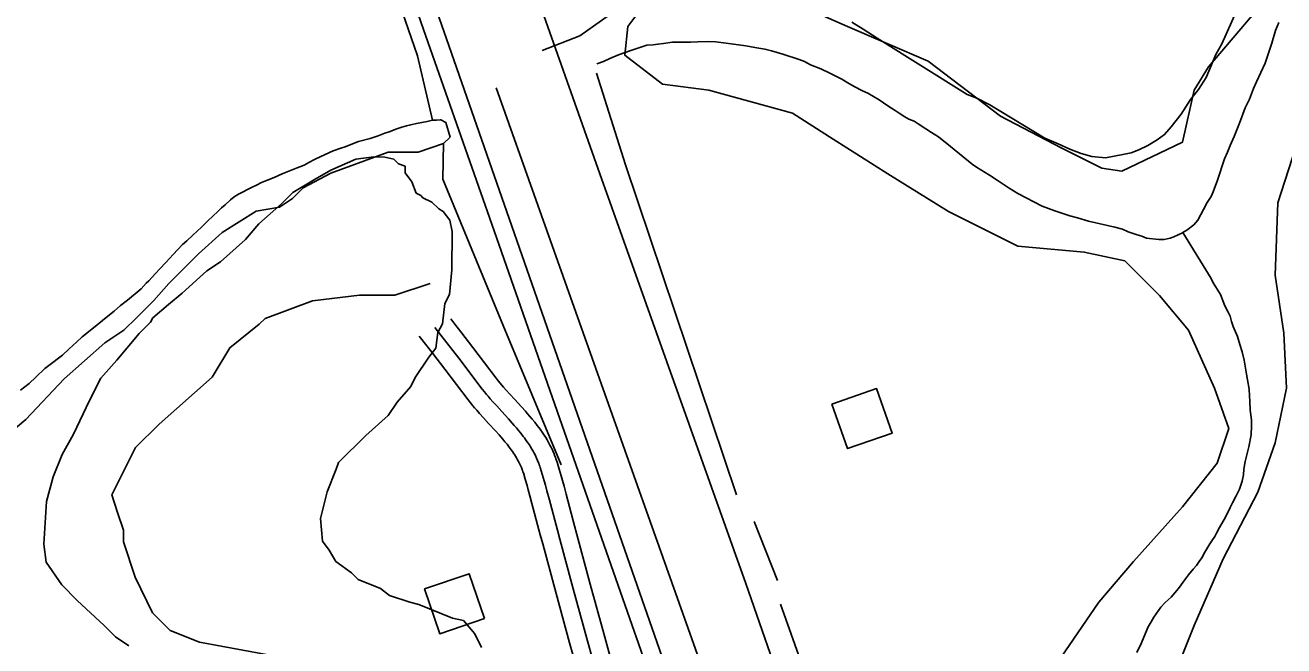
# Model space of a CAD drawing. Extents: x 3161615 to 3199515, y 867541 to 892976.
# Drawn here: x 3167730 to 3168796, y 873867 to 874393 of the extents above; entities that cross this region are included whole.
import ezdxf

# ---------------------------------------------------------------- set-up
doc = ezdxf.new("R2010")
doc.units = 0
for name, color, linetype in [('V-BLDG-OTLN', 7, 'Continuous'), ('V-RAIL-TRAK', 7, 'Continuous'), ('V-ROAD-CNTR', 7, 'Continuous'), ('V-SITE-VEGE', 7, 'Continuous'), ('V-TOPO-SHOR', 7, 'Continuous')]:
    doc.layers.add(name, color=color, linetype=linetype)

msp = doc.modelspace()

# ---------------------------------------------------------------- linework, layer by layer
at = {"layer": 'V-BLDG-OTLN'}
for points in [[(3168413.2, 874072), (3168426.4, 874034.3), (3168464.2, 874047.5), (3168451, 874085.2)], [(3168118.9, 873890.6), (3168106.1, 873928.5), (3168068.2, 873915.6), (3168081.1, 873877.7)]]:
    msp.add_lwpolyline(points, close=True, dxfattribs=at)
at = {"layer": 'V-RAIL-TRAK'}
msp.add_lwpolyline([(3167916.5, 874820), (3167948.2, 874731.2), (3168003.7, 874571.1), (3168069.2, 874383.3), (3168125.2, 874224.3), (3168180.6, 874066), (3168240, 873896.1), (3168293.1, 873744.7), (3168302.8, 873717.5), (3168352.8, 873576.4), (3168426.8, 873363.4), (3168498.7, 873156.9), (3168553.8, 873000)], dxfattribs=at)
at = {"layer": 'V-ROAD-CNTR'}
for points in [[(3167646.4, 875910), (3167879.5, 875241.8), (3168118.7, 874543.9), (3168216.7, 874266.8), (3168340.2, 873920.1), (3168446.3, 873615), (3168543.4, 873333.6), (3168656.7, 873002.3)], [(3168567.5, 873002.5), (3168527.3, 873115.5), (3168361.9, 873592.9), (3168208.2, 874033.3), (3168082.7, 874393.3), (3167872.4, 874990.7), (3167681, 875545.6), (3167593.1, 875801.9)], [(3168430, 874395.2), (3168439.7, 874389.3), (3168451.6, 874381.6), (3168527.6, 874333.9), (3168536, 874330.8), (3168546.9, 874325.2), (3168593.5, 874296.9), (3168604.7, 874292.3), (3168614.7, 874287.8), (3168624.3, 874284), (3168633.4, 874281.4), (3168644.7, 874280.5), (3168659.4, 874283.1), (3168666.7, 874284.7), (3168673.1, 874287), (3168680.7, 874290.8), (3168688.5, 874295.5), (3168694.8, 874300), (3168700.5, 874306.5), (3168708.9, 874317.3), (3168716.7, 874329.6), (3168723.5, 874338.3), (3168730.2, 874348.3), (3168738.4, 874367.7), (3168743.4, 874376.8), (3168803.9, 874512.6)], [(3168167.9, 874371.1), (3168199.8, 874383.5), (3168236.4, 874409.4)], [(3168210.6, 873855.3), (3168205.6, 873873.8), (3168194.2, 873915.8), (3168182.8, 873957.7), (3168180.7, 873965.3), (3168173.7, 873991.9), (3168171.9, 873998.5), (3168170.6, 874003.5), (3168169.5, 874007.2), (3168167.9, 874012.7), (3168166.2, 874018.3), (3168165.8, 874019.5), (3168165.4, 874020.7), (3168164.9, 874021.9), (3168164.5, 874023), (3168164, 874024.2), (3168163.1, 874026.3), (3168162.1, 874028.4), (3168161.1, 874030.4), (3168160.1, 874032.2), (3168159.1, 874034), (3168158, 874035.8), (3168157, 874037.4), (3168155.9, 874039), (3168154.9, 874040.5), (3168153.8, 874042), (3168152.8, 874043.4), (3168151.8, 874044.7), (3168149.8, 874047.3), (3168147.8, 874049.7), (3168146, 874051.9), (3168144.2, 874054), (3168142.5, 874055.9), (3168139.3, 874059.5), (3168133.6, 874065.7), (3168129.3, 874070.4), (3168126.1, 874073.9), (3168123.8, 874076.6), (3168122.1, 874078.6), (3168120.8, 874080.1), (3168119, 874082.4), (3168117.1, 874084.7), (3168097.2, 874110.9), (3168087.1, 874123.9), (3168082.1, 874130.4), (3168077, 874136.9)], [(3168225.1, 873859.3), (3168220, 873877.8), (3168208.6, 873919.7), (3168197.2, 873961.6), (3168195.2, 873969.1), (3168188.2, 873995.7), (3168186.4, 874002.5), (3168185, 874007.5), (3168183.9, 874011.3), (3168182.2, 874017), (3168180.5, 874022.8), (3168180, 874024.3), (3168179.5, 874025.7), (3168179, 874027.2), (3168178.4, 874028.6), (3168177.9, 874030), (3168176.8, 874032.5), (3168175.6, 874035), (3168174.4, 874037.3), (3168173.2, 874039.6), (3168172, 874041.7), (3168170.8, 874043.7), (3168169.6, 874045.6), (3168168.4, 874047.4), (3168167.2, 874049.1), (3168166, 874050.8), (3168164.9, 874052.3), (3168163.7, 874053.9), (3168161.5, 874056.7), (3168159.4, 874059.3), (3168157.4, 874061.6), (3168155.5, 874063.8), (3168153.7, 874065.9), (3168150.4, 874069.6), (3168144.6, 874075.9), (3168140.4, 874080.5), (3168137.4, 874083.9), (3168135.2, 874086.4), (3168133.5, 874088.3), (3168132.4, 874089.7), (3168130.7, 874091.8), (3168129, 874093.9), (3168109.1, 874120), (3168099, 874133.1), (3168093.9, 874139.6), (3168090.4, 874144.1)], [(3168196.2, 873851.3), (3168191.1, 873869.9), (3168179.7, 873911.8), (3168168.3, 873953.8), (3168166.2, 873961.4), (3168159.2, 873988), (3168157.5, 873994.5), (3168156.1, 873999.4), (3168155.1, 874003), (3168153.5, 874008.5), (3168151.9, 874013.8), (3168151.5, 874014.8), (3168151.2, 874015.7), (3168150.9, 874016.6), (3168150.6, 874017.5), (3168150.2, 874018.4), (3168149.4, 874020.1), (3168148.7, 874021.8), (3168147.9, 874023.4), (3168147, 874024.9), (3168146.2, 874026.4), (3168145.3, 874027.9), (3168144.4, 874029.3), (3168143.5, 874030.6), (3168142.6, 874031.9), (3168141.7, 874033.2), (3168140.8, 874034.4), (3168139.9, 874035.6), (3168138.1, 874038), (3168136.3, 874040.2), (3168134.5, 874042.2), (3168132.9, 874044.2), (3168131.3, 874046), (3168128.2, 874049.4), (3168122.5, 874055.6), (3168118.2, 874060.3), (3168114.9, 874064), (3168112.5, 874066.8), (3168110.6, 874068.9), (3168109.2, 874070.6), (3168107.2, 874073.1), (3168105.3, 874075.6), (3168085.3, 874101.7), (3168075.3, 874114.7), (3168070.3, 874121.2), (3168063.7, 874129.6)]]:
    msp.add_lwpolyline(points, dxfattribs=at)
msp.add_spline([(3172574.9, 872991.4), (3172391.3, 873136.4), (3172185.9, 873299.1), (3171983.7, 873455), (3171834.4, 873577.2), (3171683.8, 873697), (3171489.8, 873827.4), (3171191.1, 874027.4), (3170949.2, 874188.8), (3170747.7, 874329.4), (3170544.9, 874457.9), (3170452.4, 874517.4), (3170371.2, 874575.7), (3170275.1, 874638.4), (3170158.1, 874722.3), (3170073, 874793.8), (3169971.2, 874879.6), (3169872.1, 874978.9), (3169730.1, 875110.3), (3169559.7, 875281.6), (3169372, 875459.6), (3169221.3, 875604.5), (3169089, 875738.6), (3168983.6, 875846.6), (3168900.3, 875956.9), (3168809.8, 876073.4), (3168702.9, 876235.1), (3168574.3, 876446.7), (3168384.1, 876773.2)], degree=3, dxfattribs=at)
at = {"layer": 'V-SITE-VEGE'}
for p, q in [((3167989, 874269.8), (3168010, 874279.2)), ((3168010, 874279.2), (3168025.2, 874281.1)), ((3168025.2, 874281.1), (3168034.7, 874281)), ((3168034.7, 874281), (3168042.3, 874279.1)), ((3168042.3, 874279.1), (3168046.1, 874275.3)), ((3168046.1, 874275.3), (3168051.8, 874273.3)), ((3167975.7, 874262.3), (3167989, 874269.8)), ((3168051.8, 874273.3), (3168051.8, 874267.6)), ((3168051.8, 874267.6), (3168057.4, 874260)), ((3167956.6, 874251), (3167975.7, 874262.3)), ((3168057.4, 874260), (3168061.2, 874250.5)), ((3167947.1, 874241.5), (3167956.6, 874251)), ((3168061.2, 874250.5), (3168065, 874248.5)), ((3168065, 874248.5), (3168066.9, 874246.6)), ((3168066.9, 874246.6), (3168074.5, 874242.8)), ((3168074.5, 874242.8), (3168080.2, 874237.1)), ((3167927.9, 874224.5), (3167947.1, 874241.5)), ((3168080.2, 874237.1), (3168084, 874235.1)), ((3168084, 874235.1), (3168089.6, 874227.5)), ((3167916.5, 874211.2), (3167927.9, 874224.5)), ((3168089.6, 874227.5), (3168091.5, 874218)), ((3167895.5, 874192.3), (3167916.5, 874211.2)), ((3168091.5, 874218), (3168091.3, 874185.7)), ((3167884, 874184.8), (3167895.5, 874192.3)), ((3167863, 874165.9), (3167884, 874184.8)), ((3168091.3, 874185.7), (3168089.3, 874164.7)), ((3167851.5, 874156.4), (3167863, 874165.9)), ((3168085.5, 874157.2), (3168083.5, 874140)), ((3168089.3, 874164.7), (3168085.5, 874157.2)), ((3167838.2, 874145.1), (3167851.5, 874156.4)), ((3167826.7, 874131.8), (3167836.3, 874141.3)), ((3167836.3, 874141.3), (3167838.2, 874145.1)), ((3168083.5, 874140), (3168079.6, 874132.5)), ((3167807.6, 874109.1), (3167826.7, 874131.8)), ((3168079.6, 874132.5), (3168077.7, 874119.2)), ((3168077.7, 874119.2), (3168071.9, 874111.6)), ((3167794.2, 874093.9), (3167807.6, 874109.1)), ((3168071.9, 874111.6), (3168060.4, 874094.5)), ((3167784.6, 874075), (3167794.2, 874093.9)), ((3168060.4, 874094.5), (3168056.6, 874086.9)), ((3168056.6, 874086.9), (3168045.1, 874073.7)), ((3167771.1, 874046.5), (3167784.6, 874075)), ((3168045.1, 874073.7), (3168037.5, 874062.3)), ((3168037.5, 874062.3), (3168018.4, 874045.3)), ((3167761.5, 874029.4), (3167771.1, 874046.5)), ((3168018.4, 874045.3), (3167995.4, 874022.6)), ((3167753.8, 874010.4), (3167761.5, 874029.4)), ((3167995.4, 874022.6), (3167993.5, 874016.9)), ((3167748, 873989.6), (3167753.8, 874010.4)), ((3167993.5, 874016.9), (3167985.8, 873997.9)), ((3167985.8, 873997.9), (3167980, 873975.1)), ((3167745.9, 873953.4), (3167748, 873989.6)), ((3167980, 873975.1), (3167981.8, 873956.1)), ((3167981.8, 873956.1), (3167987.4, 873948.4)), ((3167747.8, 873938.2), (3167745.9, 873953.4)), ((3167987.4, 873948.4), (3167993.1, 873938.9)), ((3167761, 873919.1), (3167747.8, 873938.2)), ((3167993.1, 873938.9), (3168006.4, 873929.3)), ((3168006.4, 873929.3), (3168012, 873923.6)), ((3168012, 873923.6), (3168031, 873915.9)), ((3167774.2, 873905.7), (3167761, 873919.1)), ((3168031, 873915.9), (3168038.6, 873910.1)), ((3167796.9, 873884.7), (3167774.2, 873905.7)), ((3168038.6, 873910.1), (3168055.7, 873904.4)), ((3168055.7, 873904.4), (3168063.3, 873902.4)), ((3168063.3, 873902.4), (3168091.8, 873890.9)), ((3168091.8, 873890.9), (3168101.3, 873888.9)), ((3167806.4, 873875.2), (3167796.9, 873884.7)), ((3168101.3, 873888.9), (3168110.7, 873877.5)), ((3167817.8, 873867.5), (3167806.4, 873875.2)), ((3168110.7, 873877.5), (3168116.4, 873866))]:
    msp.add_line(p, q, dxfattribs=at)
for points in [[(3168607.4, 873857.9), (3168639.2, 873904.4), (3168668.5, 873938.7), (3168710.1, 873985.2), (3168739.5, 874021.9), (3168749.3, 874051.3), (3168737, 874085.6), (3168715, 874134.5), (3168690.5, 874163.9), (3168661.2, 874193.3), (3168626.9, 874200.6), (3168570.7, 874205.5), (3168511.9, 874234.9), (3168460.6, 874266.7), (3168414.1, 874296.1), (3168379.8, 874318.2), (3168308.9, 874337.7), (3168269.7, 874342.6), (3168237.9, 874367.1), (3168240.4, 874391.6), (3168262.4, 874421)], [(3168387.2, 874408.7), (3168426.3, 874391.6), (3168494.8, 874362.2), (3168556, 874315.7), (3168607.4, 874288.8), (3168641.6, 874271.6), (3168658.7, 874269.2), (3168710.1, 874293.7), (3168719.9, 874337.7), (3168732.1, 874357.3), (3168773.7, 874406.3)], [(3168815.3, 874318.2), (3168790.9, 874242.3), (3168788.4, 874181.1), (3168795.8, 874132.1), (3168798.2, 874085.6), (3168788.4, 874039.1), (3168773.7, 873997.4), (3168744.4, 873941.1), (3168719.9, 873884.8), (3168705.2, 873848.1)]]:
    msp.add_lwpolyline(points, dxfattribs=at)
at = {"layer": 'V-TOPO-SHOR'}
for p, q in [((3168329.3, 873775.8), (3168128.9, 874339.6)), ((3168367.1, 873922.7), (3168347.3, 873972.6)), ((3168446.2, 873688.2), (3168369.5, 873902.8))]:
    msp.add_line(p, q, dxfattribs=at)
for points in [[(3168074.9, 874312.2), (3168062.3, 874366.8), (3167982.8, 874596.7), (3167885.4, 874879.9), (3167793.3, 875149.5), (3167687.8, 875452.5), (3167639.5, 875582.3), (3167627, 875623.8), (3167581.7, 875664.7)], [(3168710.3, 874217.1), (3168713.6, 874219.3), (3168719.5, 874223.7), (3168723, 874227.5), (3168727.7, 874236.7), (3168731, 874242.5), (3168734.4, 874247.7), (3168736, 874251.7), (3168739.6, 874261.4), (3168745.7, 874279.5), (3168748.2, 874285.1), (3168750.5, 874290.9), (3168753.8, 874298.3), (3168758.4, 874309.8), (3168763.2, 874322.8), (3168766.8, 874329.9), (3168770.1, 874338.9), (3168772.6, 874344.7), (3168779.9, 874360.6), (3168785.6, 874377.5), (3168788.9, 874388.1), (3168791.7, 874394.9)], [(3168214.2, 874360), (3168219.9, 874361.9), (3168225.2, 874364.3), (3168232.5, 874367.4), (3168242.8, 874371.3), (3168256.4, 874375.7), (3168261.9, 874376.1), (3168265.9, 874376.4), (3168270.6, 874377.2), (3168278.2, 874378.1), (3168290.4, 874378.3), (3168293.4, 874378.3), (3168299.7, 874378.4), (3168308.9, 874378.7), (3168315, 874378.4), (3168323.7, 874377.3), (3168340.2, 874375), (3168348, 874373.7), (3168356.5, 874372.4), (3168362.1, 874370.9), (3168371.6, 874368.1), (3168385.5, 874363.7), (3168390.1, 874362), (3168395.1, 874359.1), (3168403.9, 874355.6), (3168411.5, 874352), (3168421.6, 874346.9), (3168426.6, 874343.8), (3168432, 874340.7), (3168439.2, 874337.1), (3168443.6, 874335.1), (3168453.2, 874329.5), (3168460.4, 874324.5), (3168466.6, 874320.4), (3168470, 874318.1), (3168475, 874315), (3168478.2, 874313.2), (3168482.7, 874311.5), (3168486.3, 874309.2), (3168492.7, 874304.9), (3168497.5, 874301.8), (3168503.3, 874298.1), (3168513.7, 874289.9), (3168532, 874275.1), (3168535.6, 874272.6), (3168546.6, 874265.6), (3168553.2, 874261.5), (3168563.4, 874254.7), (3168570.5, 874250.2), (3168591.3, 874239.4), (3168602, 874235.6), (3168605.4, 874234.3), (3168614.6, 874231.2), (3168621, 874229.5), (3168630.5, 874226.9), (3168652.8, 874221.8), (3168659.1, 874219.9), (3168664.1, 874217.8), (3168667.5, 874216.7), (3168671.7, 874215.3), (3168675.5, 874214), (3168679.6, 874212.5), (3168690, 874211.2), (3168694.5, 874211.3), (3168699.5, 874212.3), (3168702.8, 874213.6), (3168710.1, 874217), (3168710.3, 874217.1)], [(3168332.4, 873995.1), (3168238.4, 874274.5), (3168213.7, 874351.9)], [(3168082.1, 874312.5), (3168086.3, 874310.4), (3168089.8, 874297.8), (3168084.4, 874292.4), (3168062.8, 874285.2), (3168037.5, 874285.3), (3167988.8, 874267.4), (3167965.4, 874254.9), (3167956.3, 874245.9), (3167945.5, 874238.7), (3167925.7, 874235.2), (3167896.8, 874217.2), (3167876.9, 874199.2), (3167851.6, 874174.1), (3167839, 874159.7), (3167824.5, 874145.3), (3167813.7, 874134.6), (3167797.5, 874123.8), (3167763.1, 874093.3), (3167730.6, 874059.1), (3167707.1, 874039.4)], [(3167726.1, 874083.8), (3167733.3, 874089.5), (3167739.2, 874094.7), (3167746.8, 874102), (3167750.2, 874104.8), (3167761.7, 874113.4), (3167767.4, 874118.7), (3167773.5, 874124.5), (3167778.2, 874128.9), (3167788, 874136.6), (3167795.4, 874142.8), (3167801.5, 874147.5), (3167805.4, 874150.7), (3167810.7, 874155.3), (3167816.6, 874159.8), (3167828.2, 874169.6), (3167832.5, 874174.2), (3167834.8, 874176.4), (3167840.5, 874182.5), (3167844.2, 874186.5), (3167849.1, 874191.9), (3167855.3, 874198.5), (3167863.3, 874206.9), (3167866.8, 874210.2), (3167872.1, 874215), (3167879.4, 874221.8), (3167884.7, 874227), (3167893.3, 874235.1), (3167896.4, 874238.1), (3167899.3, 874240.7), (3167903.8, 874244.9), (3167907, 874247.4), (3167910.7, 874249.6), (3167922.3, 874255.5), (3167925.9, 874257.3), (3167930.2, 874259.4), (3167934.5, 874261.2), (3167941, 874263.7), (3167947.7, 874266.7), (3167960.5, 874271.8), (3167966.3, 874274.3), (3167970.2, 874276.5), (3167975.7, 874279.2), (3167984.2, 874283.3), (3167990.9, 874286.3), (3167997.4, 874288.6), (3168001.1, 874289.8), (3168005.9, 874291.7), (3168012.4, 874294.1), (3168022.2, 874296.8), (3168028.9, 874298.9), (3168034.7, 874301.2), (3168038.4, 874302.4), (3168044.9, 874304.9), (3168049.1, 874306.3), (3168053, 874307.4), (3168056.6, 874308.4), (3168061.3, 874309.4), (3168066, 874310.3), (3168070.4, 874311.2), (3168074.9, 874312.2), (3168078.3, 874312.1), (3168081.5, 874312.5), (3168082.1, 874312.5)], [(3168183.9, 874020.5), (3168134.7, 874138.6), (3168083.6, 874262.2), (3168084.4, 874292.4)], [(3168710.3, 874217.1), (3168734.2, 874178.4), (3168736.1, 874174.7), (3168738.1, 874171.5), (3168742.3, 874164.8), (3168746, 874155.2), (3168748.7, 874149.7), (3168750.3, 874146.3), (3168751.6, 874141.8), (3168753, 874137.6), (3168756.5, 874129.2), (3168758.7, 874122.3), (3168760.6, 874116.1), (3168762.3, 874109.2), (3168764.2, 874097.4), (3168765.1, 874092.6), (3168766.6, 874084.7), (3168766.7, 874079), (3168767.1, 874074.4), (3168767.2, 874066.9), (3168768.5, 874058.8), (3168768.6, 874053.6), (3168768.1, 874046.1), (3168766.2, 874035.8), (3168763.2, 874023.4), (3168761.9, 874016.9), (3168761.6, 874012.1), (3168760.5, 874006.8), (3168758.2, 874000), (3168755.5, 873994.4), (3168752.4, 873988.4), (3168750.3, 873984.4), (3168746.4, 873976.3), (3168741.4, 873967.5), (3168738.9, 873962.9), (3168737.5, 873959.9), (3168735, 873956.3), (3168733.1, 873953.9), (3168729, 873946.7), (3168726.3, 873941.9), (3168724.1, 873938.7), (3168722, 873935.5), (3168719.1, 873932.3), (3168715, 873927.5), (3168712.6, 873924.3), (3168706.6, 873915.9), (3168700.4, 873908.7), (3168695.5, 873904.2), (3168691.8, 873900.2), (3168685.7, 873891.6), (3168683.6, 873887.8), (3168681.1, 873883.6), (3168678.8, 873878.3), (3168675.3, 873870.1), (3168671.5, 873861.7)], [(3167972.4, 873830.4), (3167957.5, 873855.3), (3167932.6, 873860.4), (3167877.7, 873870.5), (3167852.8, 873880.5), (3167837.9, 873895.5), (3167823.1, 873925.5), (3167813.2, 873955.4), (3167813.2, 873965.4), (3167808.3, 873980.4), (3167803.3, 873995.3), (3167823.4, 874035.2), (3167843.4, 874055), (3167888.3, 874094.8), (3167903.4, 874119.7), (3167928.3, 874139.6), (3167933.3, 874144.5), (3167973.3, 874159.4), (3168013.2, 874164.2), (3168043.1, 874164.2), (3168073, 874174)]]:
    msp.add_lwpolyline(points, dxfattribs=at)

doc.saveas('drawing.dxf')
